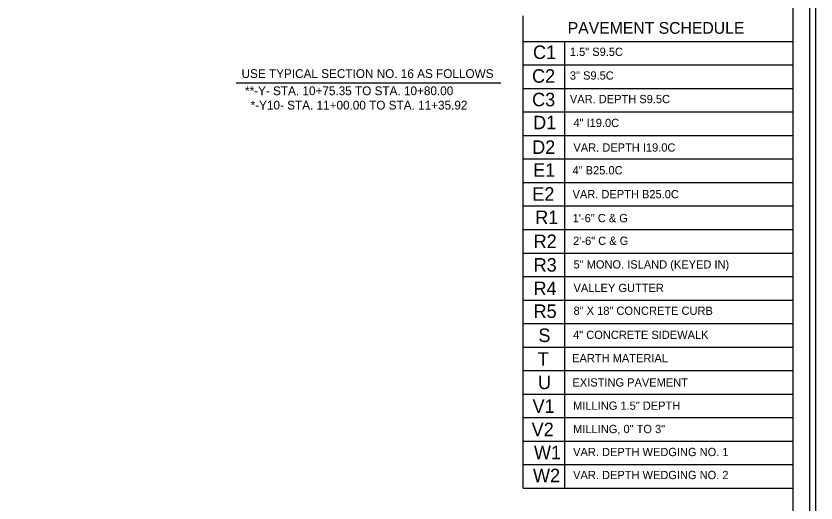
# Model space of a CAD drawing. Extents: x 957297 to 961629, y 830661 to 840840.
# Drawn here: x 959802 to 960395, y 832456 to 832817 of the extents above; entities that cross this region are included whole.
import ezdxf

# ---------------------------------------------------------------- set-up
doc = ezdxf.new("R2010")
doc.units = 0
for name, color, linetype in [('Old_Level_1', 7, 'Continuous'), ('Old_Level_50', 7, 'Continuous'), ('Prop Pavement Schedule Description CELL', 7, 'Continuous'), ('Sheet Plot Border Inside CELL', 7, 'Continuous'), ('Sheet Plot Border Outside CELL', 7, 'Continuous'), ('Sheet Typical CELL', 7, 'Continuous')]:
    doc.layers.add(name, color=color, linetype=linetype)

msp = doc.modelspace()

# ---------------------------------------------------------------- linework, layer by layer
at = {"layer": 'Old_Level_1'}
msp.add_line((959965.26, 832767.54), (960161.2, 832767.54), dxfattribs=at)
at = {"layer": 'Old_Level_50'}
for p, q in [((960177.75, 832466.84), (960177.75, 832817.04)), ((960177.75, 832798.2), (960377.79, 832798.2)), ((960177.75, 832798.2), (960377.79, 832798.2)), ((960208.48, 832798.2), (960208.48, 832466.84)), ((960177.75, 832780.76), (960377.79, 832780.76)), ((960177.75, 832780.76), (960377.79, 832780.76)), ((960177.75, 832780.76), (960377.79, 832780.76)), ((960177.75, 832763.32), (960377.79, 832763.32)), ((960177.75, 832745.88), (960377.79, 832745.88)), ((960177.75, 832728.44), (960377.79, 832728.44)), ((960177.75, 832711), (960377.79, 832711)), ((960177.75, 832693.56), (960377.79, 832693.56)), ((960177.75, 832693.56), (960377.79, 832693.56)), ((960177.75, 832676.12), (960377.79, 832676.12)), ((960177.75, 832658.68), (960377.79, 832658.68)), ((960177.75, 832641.24), (960377.79, 832641.24)), ((960177.75, 832623.8), (960377.79, 832623.8)), ((960177.75, 832606.36), (960377.79, 832606.36)), ((960177.75, 832588.92), (960377.79, 832588.92)), ((960177.75, 832571.48), (960377.79, 832571.48)), ((960177.75, 832554.04), (960377.79, 832554.04)), ((960177.75, 832536.6), (960377.79, 832536.6)), ((960177.75, 832519.16), (960377.79, 832519.16)), ((960177.75, 832501.72), (960377.79, 832501.72)), ((960177.75, 832484.28), (960377.79, 832484.28)), ((960177.75, 832466.84), (960377.79, 832466.84))]:
    msp.add_line(p, q, dxfattribs=at)
at = {"layer": 'Sheet Plot Border Inside CELL'}
msp.add_lwpolyline([(960390.3, 833047.34), (958723.8, 833047.34), (958723.8, 831992.24), (960390.3, 831992.24)], close=True, dxfattribs=at)
at = {"layer": 'Sheet Plot Border Outside CELL'}
msp.add_lwpolyline([(960394.8, 833069.79), (958710.8, 833069.79), (958710.8, 831969.79), (960394.8, 831969.79)], close=True, dxfattribs=at)
at = {"layer": 'Sheet Typical CELL'}
msp.add_lwpolyline([(960377.8, 833044.79), (958877.8, 833044.79), (958877.8, 831994.79), (960377.8, 831994.79)], close=True, dxfattribs=at)

# ---------------------------------------------------------------- texts
at = {"layer": 'Old_Level_1'}
for s, p in [('USE TYPICAL SECTION NO. 16 AS FOLLOWS', (959969.2, 832771.06)), ('**-Y- STA. 10+75.35 TO STA. 10+80.00', (959971.74, 832758.31)), ('*-Y10- STA. 11+00.00 TO STA. 11+35.92', (959975.9, 832747.65))]:
    msp.add_text(s, height=6.5088, dxfattribs=at).set_placement(p)
at = {"layer": 'Old_Level_50'}
msp.add_text('PAVEMENT SCHEDULE', height=8.7206, dxfattribs=at).set_placement((960210.85, 832803.85))
at = {"layer": 'Prop Pavement Schedule Description CELL'}
for s, height, p in [('C1', 10.005, (960185.12, 832785.16)), ('1.5" S9.5C', 6.126, (960212.45, 832787.44)), ('C2', 10.005, (960184.42, 832767.56)), ('3" S9.5C', 6.126, (960212.45, 832769.85)), ('C3', 10.005, (960184.48, 832750.08)), ('VAR. DEPTH S9.5C', 6.1255, (960212.45, 832752.37)), ('D1', 10.005, (960185.21, 832733.02)), ('4" I19.0C', 6.126, (960215.07, 832734.69)), ('D2', 10.005, (960184.51, 832714.77)), ('VAR. DEPTH I19.0C', 6.1255, (960215.07, 832716.45)), ('E1', 10.005, (960185.29, 832697.8)), ('4" B25.0C', 6.126, (960214.44, 832699.56)), ('E2', 10.005, (960184.59, 832680.06)), ('VAR. DEPTH B25.0C', 6.1255, (960214.44, 832681.82)), ('R1', 10.005, (960186.77, 832662.77)), ('1\'-6" C & G', 6.1255, (960214.52, 832664.1)), ('R2', 10.005, (960185.6, 832644.95)), ('2\'-6" C & G', 6.1255, (960214.84, 832647.24)), ('R3', 10.005, (960185.6, 832627.46)), ('5" MONO. ISLAND (KEYED IN)', 6.1255, (960215.16, 832629.74)), ('R4', 10.005, (960185.5, 832610.02)), ('VALLEY GUTTER', 6.1255, (960215.16, 832612.3)), ('R5', 10.005, (960185.55, 832593.09)), ('8" X 18" CONCRETE CURB', 6.1255, (960215.16, 832595.38)), ('S', 10, (960189.13, 832575.24)), ('4" CONCRETE SIDEWALK', 6.1255, (960214.84, 832577.52)), ('T', 10, (960188.65, 832557.7)), ('EARTH MATERIAL', 6.1255, (960214.12, 832560.23)), ('U', 10, (960188.83, 832540.25)), ('EXISTING PAVEMENT', 6.1255, (960214.36, 832542.22)), ('V1', 10.005, (960184.81, 832522.68)), ('MILLING 1.5" DEPTH', 6.1255, (960214.84, 832524.97)), ('V2', 10.005, (960184.11, 832505.39)), ('MILLING, 0" TO 3" ', 6.1255, (960214.84, 832507.67)), ('W1', 10.005, (960185.83, 832488.33)), ('VAR. DEPTH WEDGING NO. 1 ', 6.1255, (960214.84, 832490.62)), ('W2', 10.005, (960185.13, 832471.26)), ('VAR. DEPTH WEDGING NO. 2 ', 6.1255, (960214.84, 832473.55))]:
    msp.add_text(s, height=height, dxfattribs=at).set_placement(p)

doc.saveas('drawing.dxf')
